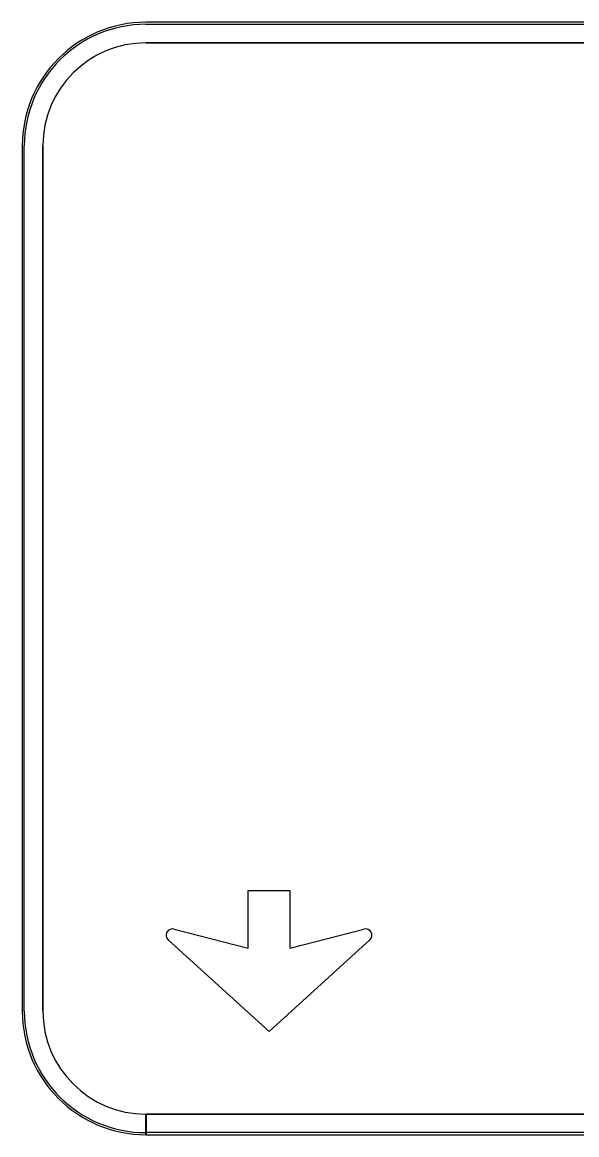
# Model space of a CAD drawing. Extents: x 1806251 to 1809821, y 414895 to 422886.
# Drawn here: x 1809675.555 to 1809676.093, y 415191.841 to 415192.921 of the extents above; entities that cross this region are included whole.
import ezdxf

# ---------------------------------------------------------------- set-up
doc = ezdxf.new("R2010")
doc.units = 0
for name, color, linetype in [('GSBWFILL', 7, 'Continuous'), ('GSCOLORFILL', 7, 'Continuous'), ('GSOUTLINE', 7, 'Continuous')]:
    doc.layers.add(name, color=color, linetype=linetype)

msp = doc.modelspace()

# ---------------------------------------------------------------- linework, layer by layer
at = {"layer": 'GSBWFILL'}
for p, q in [((1809679.5151, 415192.9206), (1809675.6751, 415192.9206)), ((1809675.6751, 415192.9006), (1809679.5151, 415192.9006)), ((1809675.5551, 415192.8006), (1809675.5551, 415191.9606)), ((1809675.5751, 415191.9606), (1809675.5751, 415192.8006)), ((1809675.6751, 415191.8406), (1809675.6751, 415191.8606)), ((1809679.5151, 415191.8606), (1809675.6753, 415191.8606)), ((1809675.6753, 415191.8606), (1809675.6753, 415191.8406)), ((1809675.6753, 415191.8406), (1809679.5151, 415191.8406))]:
    msp.add_line(p, q, dxfattribs=at)
for points in [[(1809675.7024, 415192.0403), (1809675.7742, 415192.0218), (1809675.7742, 415192.0778), (1809675.8147, 415192.0778), (1809675.8147, 415192.0218), (1809675.8866, 415192.0403)], [(1809675.8922, 415192.0298), (1809675.7945, 415191.9408), (1809675.6967, 415192.0298)]]:
    msp.add_lwpolyline(points, dxfattribs=at)
for centre, radius, start, end in [((1809675.6751, 415192.8006), 0.12, 90, 180), ((1809675.6751, 415192.8006), 0.1, 90, 180), ((1809675.7009, 415192.0343), 0.00613, 75.5925, 227.6952), ((1809675.8881, 415192.0343), 0.00613, 312.3048, 104.4075), ((1809675.6751, 415191.9606), 0.12, 180, 270), ((1809675.6751, 415191.9606), 0.1, 180, 270)]:
    msp.add_arc(centre, radius, start, end, dxfattribs=at)
at = {"layer": 'GSCOLORFILL'}
for p, q in [((1809679.5151, 415192.9206), (1809675.6751, 415192.9206)), ((1809679.5151, 415192.9206), (1809675.6751, 415192.9206)), ((1809679.5151, 415192.9206), (1809675.6751, 415192.9206)), ((1809675.6751, 415192.9186), (1809679.5151, 415192.9186)), ((1809675.6751, 415192.9006), (1809679.5151, 415192.9006)), ((1809675.5551, 415192.8006), (1809675.5551, 415191.9606)), ((1809675.5551, 415192.8006), (1809675.5551, 415191.9606)), ((1809675.5551, 415192.8006), (1809675.5551, 415191.9606)), ((1809675.5571, 415191.9606), (1809675.5571, 415192.8006)), ((1809675.5751, 415191.9606), (1809675.5751, 415192.8006)), ((1809675.6751, 415191.8406), (1809675.6751, 415191.8606)), ((1809679.5151, 415191.8606), (1809675.6753, 415191.8606)), ((1809675.6753, 415191.8606), (1809675.6753, 415191.8406)), ((1809675.6751, 415191.8406), (1809675.6751, 415191.8426)), ((1809679.5151, 415191.8426), (1809675.6751, 415191.8426)), ((1809675.6751, 415191.8426), (1809675.6751, 415191.8406)), ((1809675.6751, 415191.8406), (1809679.5151, 415191.8406)), ((1809675.6751, 415191.8406), (1809679.5151, 415191.8406)), ((1809675.6753, 415191.8406), (1809679.5151, 415191.8406))]:
    msp.add_line(p, q, dxfattribs=at)
for points in [[(1809675.7024, 415192.0403), (1809675.7742, 415192.0218), (1809675.7742, 415192.0778), (1809675.8147, 415192.0778), (1809675.8147, 415192.0218), (1809675.8866, 415192.0403)], [(1809675.8922, 415192.0298), (1809675.7945, 415191.9408), (1809675.6967, 415192.0298)]]:
    msp.add_lwpolyline(points, dxfattribs=at)
for centre, radius, start, end in [((1809675.6751, 415192.8006), 0.12, 90, 180), ((1809675.6751, 415192.8006), 0.12, 90, 180), ((1809675.6751, 415192.8006), 0.12, 90, 180), ((1809675.6751, 415192.8006), 0.118, 90, 180), ((1809675.6751, 415192.8006), 0.1, 90, 180), ((1809675.7009, 415192.0343), 0.00613, 75.5925, 227.6952), ((1809675.8881, 415192.0343), 0.00613, 312.3048, 104.4075), ((1809675.6751, 415191.9606), 0.12, 180, 270), ((1809675.6751, 415191.9606), 0.12, 180, 270), ((1809675.6751, 415191.9606), 0.12, 180, 270), ((1809675.6751, 415191.9606), 0.118, 180, 270), ((1809675.6751, 415191.9606), 0.1, 180, 270)]:
    msp.add_arc(centre, radius, start, end, dxfattribs=at)
at = {"layer": 'GSOUTLINE'}
for p, q in [((1809679.5151, 415192.9206), (1809675.6751, 415192.9206)), ((1809679.5151, 415192.9006), (1809675.6751, 415192.9006)), ((1809675.5551, 415192.8006), (1809675.5551, 415191.9606)), ((1809675.5751, 415192.8006), (1809675.5751, 415191.9606)), ((1809675.6751, 415191.8606), (1809679.5151, 415191.8606)), ((1809675.6751, 415191.8406), (1809679.5151, 415191.8406))]:
    msp.add_line(p, q, dxfattribs=at)
for points in [[(1809675.7024, 415192.0403), (1809675.7742, 415192.0218), (1809675.7742, 415192.0778), (1809675.8147, 415192.0778), (1809675.8147, 415192.0218), (1809675.8866, 415192.0403)], [(1809675.8922, 415192.0298), (1809675.7945, 415191.9408), (1809675.6967, 415192.0298)]]:
    msp.add_lwpolyline(points, dxfattribs=at)
for centre, radius, start, end in [((1809675.6751, 415192.8006), 0.12, 90, 180), ((1809675.6751, 415192.8006), 0.1, 90, 180), ((1809675.7009, 415192.0343), 0.00613, 75.5925, 227.6952), ((1809675.8881, 415192.0343), 0.00613, 312.3048, 104.4075), ((1809675.6751, 415191.9606), 0.12, 180, 270), ((1809675.6751, 415191.9606), 0.1, 180, 270)]:
    msp.add_arc(centre, radius, start, end, dxfattribs=at)

doc.saveas('drawing.dxf')
